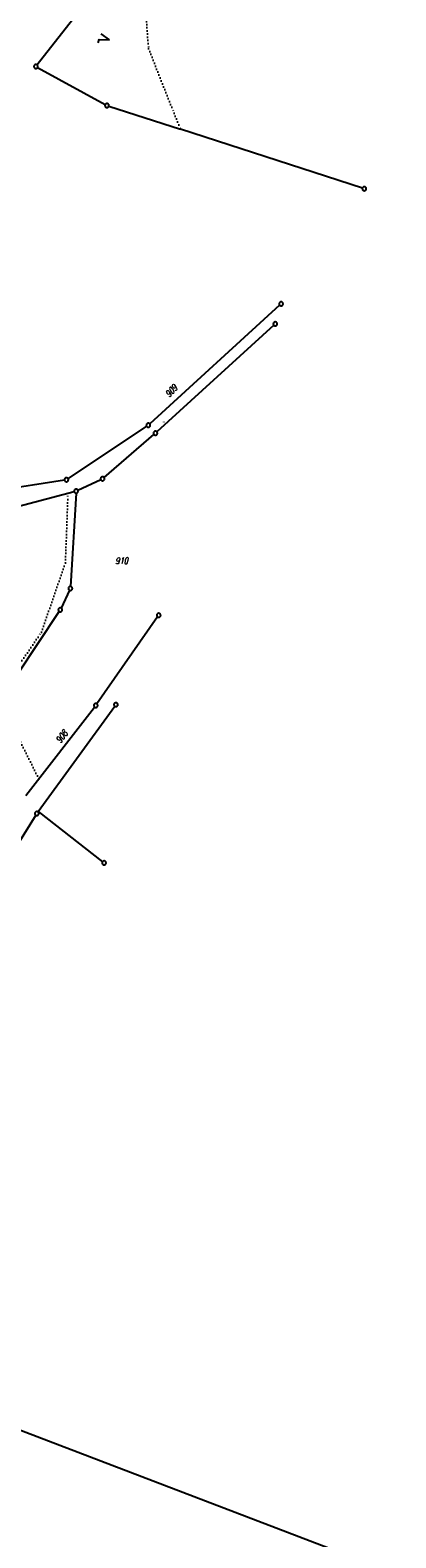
# Model space of a CAD drawing. Extents: x 510526 to 513920, y 467229 to 478797.
# Tile 351 of 467: x 512451 to 512590, y 475235 to 475807. Entities that reach past the tile are written whole.
import ezdxf

# ---------------------------------------------------------------- set-up
doc = ezdxf.new("R2010")
doc.units = 0
doc.header["$LTSCALE"] = 10
doc.header["$MEASUREMENT"] = 0
doc.linetypes.add('LT00', pattern=[0])
doc.linetypes.add('PUNKTX2_STR', pattern=[0.6, 0.1, -0.5])
doc.layers.get('0').update_dxf_attribs({"linetype": 'LT00'})
for name, color, linetype in [('DFK_FLUR_NR', 250, 'LT00'), ('DFK_GZPKT', 250, 'LT00'), ('DFK_KATASTER', 250, 'LT00'), ('DFK_NUTZUNG', 250, 'LT00'), ('DFK_NUTZUNGSGRENZE', 70, 'PUNKTX2_STR')]:
    doc.layers.add(name, color=color, linetype=linetype)
doc.styles.get("Standard").update_dxf_attribs({"font": 'romans.shx'})

# ---------------------------------------------------------------- blocks, each defined once
blk = doc.blocks.new('SYMB7222')
at = {"color": 0, "linetype": 'ByBlock'}
blk.add_line((0, 0.185), (-0.11, -0.185), dxfattribs=at)
blk.add_lwpolyline([(0.25, -0.185), (0.11, -0.185), (0, 0.185)], dxfattribs=at)
blk = doc.blocks.new('SYMB7060')
at = {"color": 0, "linetype": 'ByBlock'}
for p, q in [((-0.26, 0), (0, 0)), ((-0.08, 0.045), (0, 0)), ((0, 0), (-0.08, -0.045))]:
    blk.add_line(p, q, dxfattribs=at)
blk = doc.blocks.new('SYMB7010')
at = {"color": 0, "linetype": 'ByBlock'}
for points in [[(-0.031408, 0.499213), (-0.093728, 0.49134), (-0.15457, 0.475719), (-0.212975, 0.452595), (-0.268021, 0.422333), (-0.31884, 0.385411), (-0.36463, 0.342411), (-0.40467, 0.29401), (-0.438329, 0.240973), (-0.465074, 0.184136), (-0.484486, 0.124395), (-0.496256, 0.062692), (-0.5002, 0)], [(-0.5002, 0), (-0.496256, -0.062692), (-0.484486, -0.124395), (-0.465075, -0.184136), (-0.438329, -0.240973), (-0.404671, -0.29401), (-0.36463, -0.342411), (-0.31884, -0.385411), (-0.268021, -0.422333), (-0.212975, -0.452595), (-0.154571, -0.475719), (-0.093728, -0.49134), (-0.031408, -0.499213), (0.031408, -0.499213)], [(0.5002, 0), (0.496256, 0.062692), (0.484485, 0.124395), (0.465074, 0.184136), (0.438329, 0.240973), (0.40467, 0.29401), (0.36463, 0.342411), (0.31884, 0.385411), (0.268021, 0.422333), (0.212975, 0.452595), (0.15457, 0.475719), (0.093728, 0.49134), (0.031408, 0.499213), (-0.031408, 0.499213)], [(0.031408, -0.499213), (0.093728, -0.491341), (0.15457, -0.475719), (0.212975, -0.452595), (0.268021, -0.422333), (0.31884, -0.385411), (0.36463, -0.342411), (0.404671, -0.294011), (0.438329, -0.240974), (0.465075, -0.184136), (0.484486, -0.124395), (0.496256, -0.062692), (0.500201, 0)]]:
    blk.add_lwpolyline(points, dxfattribs=at)

msp = doc.modelspace()

# ---------------------------------------------------------------- linework, layer by layer
at = {"layer": 'DFK_KATASTER'}
for p, q in [((512498.61, 475851.41), (512453.76, 475793.68)), ((512453.96, 475792.73), (512479.58, 475778.65)), ((512480.95, 475778.06), (512508.11, 475769.28)), ((512577.09, 475746.97), (512508.11, 475769.28)), ((512545.72, 475702.55), (512496.47, 475657.54)), ((512543.5, 475694.94), (512499.19, 475654.51)), ((512495.3, 475656.61), (512465.5, 475636.75)), ((512479.14, 475637.21), (512498.07, 475653.51)), ((512464.14, 475636.21), (512437.86, 475632.12)), ((512469.24, 475632.34), (512477.89, 475636.4)), ((512431.93, 475622.34), (512467.83, 475631.83)), ((512468.52, 475631.27), (512466.42, 475595.87)), ((512466.06, 475594.44), (512462.87, 475587.67)), ((512438.05, 475550.07), (512462.14, 475586.37)), ((512499.45, 475584.31), (512476.45, 475551.33)), ((512449.44, 475516.51), (512475.56, 475550.12)), ((512454.22, 475510.5), (512483.19, 475550.4)), ((512453.25, 475509.07), (512444.16, 475494.38)), ((512454.08, 475510.31), (512454.22, 475510.5)), ((512454.22, 475510.5), (512478.59, 475491.45)), ((512364.61, 475307.46), (512589.76, 475221.47))]:
    msp.add_line(p, q, dxfattribs=at)
at = {"layer": 'DFK_NUTZUNGSGRENZE', "ltscale": 0.2}
for p, q in [((512495.12, 475811.42), (512496.01, 475799.95)), ((512496.01, 475799.95), (512505.69, 475775.42)), ((512505.69, 475775.42), (512508.11, 475769.28)), ((512464.5, 475604.83), (512465.47, 475631.2)), ((512455.4, 475578.56), (512464.5, 475604.83)), ((512436.56, 475550.89), (512455.4, 475578.56)), ((512454.42, 475522.92), (512445.45, 475540.9))]:
    msp.add_line(p, q, dxfattribs=at)

# ---------------------------------------------------------------- block references
at = {"layer": 'DFK_GZPKT', "xscale": 1.499999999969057, "yscale": 1.5, "zscale": 1.5, "rotation": 251.2881100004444}
for p in [(512453.3, 475793.09), (512480.24, 475778.29), (512577.8, 475746.74), (512546.27, 475703.06), (512544.05, 475695.45), (512495.92, 475657.03), (512498.64, 475654), (512464.88, 475636.33), (512478.57, 475636.72), (512468.56, 475632.02), (512466.38, 475595.12), (512462.55, 475586.99), (512499.88, 475584.93), (512476.02, 475550.71), (512483.63, 475551.01), (512453.64, 475509.71), (512479.18, 475490.99)]:
    msp.add_blockref('SYMB7010', p, dxfattribs=at)
at = {"layer": 'DFK_KATASTER', "xscale": 0.1000000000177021, "yscale": 0.09999999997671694, "zscale": 0.1, "rotation": 266.5254400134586}
msp.add_blockref('SYMB7060', (512501.81, 475658.24), dxfattribs=at)
at = {"layer": 'DFK_NUTZUNG', "xscale": 10, "yscale": 10, "zscale": 10, "rotation": 251.28826}
msp.add_blockref('SYMB7222', (512479.46, 475803.84), dxfattribs=at)

# ---------------------------------------------------------------- texts
at = {"layer": 'DFK_FLUR_NR', "oblique": 13.754, "width": 0.75}
for s, rotation, p in [('909', 46.5471, (512503.86, 475667.43)), ('910', -0.0003, (512483.38, 475604.38)), ('908', 52.4961, (512462.61, 475536.2))]:
    msp.add_text(s, height=2.5, rotation=rotation, dxfattribs=at).set_placement(p)

doc.saveas('drawing.dxf')
